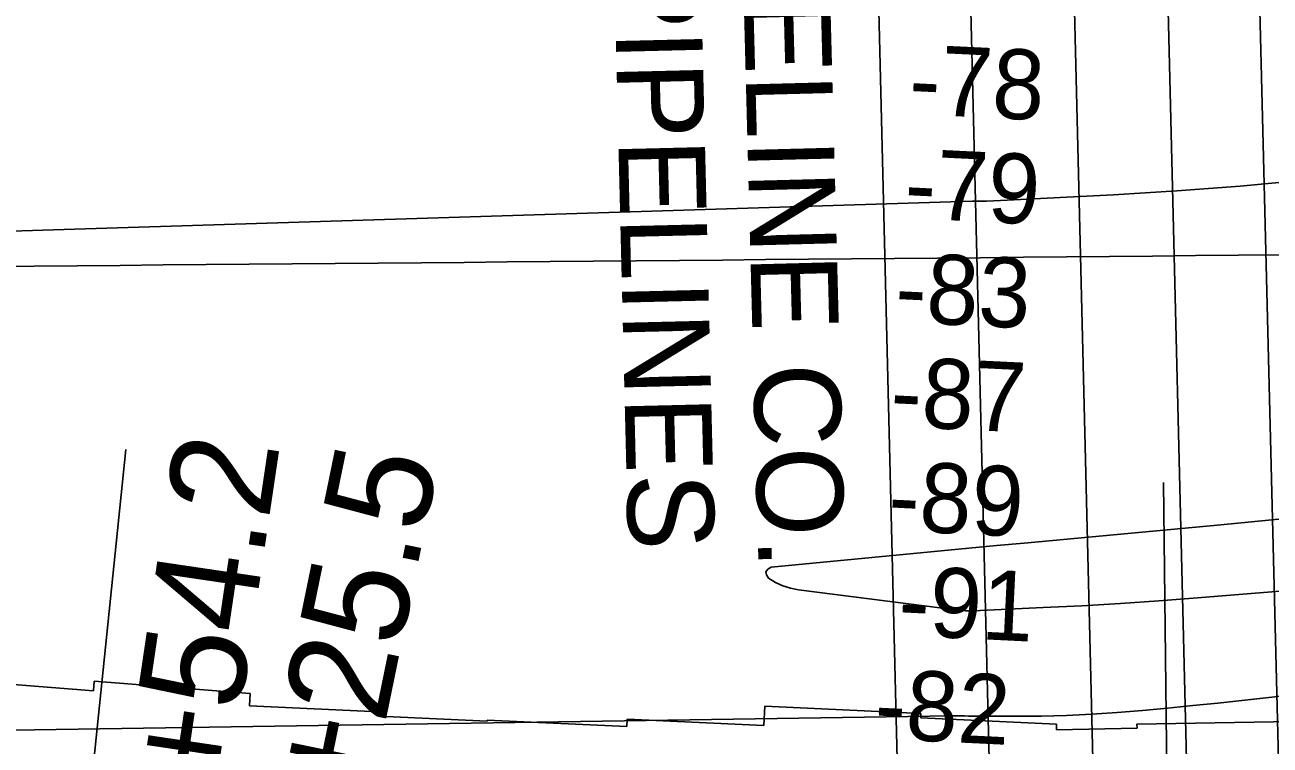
# Model space of a CAD drawing. Extents: x 3567028 to 3605064, y 510945 to 536587.
# Drawn here: x 3595337 to 3596531, y 522149 to 522840 of the extents above; entities that cross this region are included whole.
import ezdxf

# ---------------------------------------------------------------- set-up
doc = ezdxf.new("R2010")
doc.units = 0
for name, color, linetype in [('V-GRID-MAJR', 7, 'Continuous'), ('V-RIVR-RANG', 7, 'Continuous'), ('V-RRAP-RVMT', 7, 'Continuous'), ('V-SURV-IDEN', 7, 'Continuous'), ('V-TOPO-MINR', 7, 'Continuous'), ('V-UTIL-IDEN', 7, 'Continuous'), ('V-UTIL-LINE', 7, 'Continuous')]:
    doc.layers.add(name, color=color, linetype=linetype)

msp = doc.modelspace()

# ---------------------------------------------------------------- linework, layer by layer
at = {"layer": 'V-GRID-MAJR'}
msp.add_spline([(3571178.42, 522409.74700000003), (3576457.305, 522452.36100000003), (3581736.185, 522495.743), (3587015.058, 522539.892), (3592293.9250000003, 522584.81), (3597572.785, 522630.495), (3602851.6380000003, 522676.94800000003), (3602851.639, 522676.94800000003)], degree=3, dxfattribs=at)
at = {"layer": 'V-RIVR-RANG'}
for p, q in [((3595339.3853999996, 521517.887), (3595433.7446999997, 522433.03520000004)), ((3596439.1888999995, 521481.4895), (3596428.5107999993, 522401.4275))]:
    msp.add_line(p, q, dxfattribs=at)
at = {"layer": 'V-RRAP-RVMT'}
for p, q in [((3595402.6210000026, 522201.60000000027), (3595291.205000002, 522210.30400000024)), ((3595403.355000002, 522210.82300000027), (3595402.621000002, 522201.60000000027)), ((3595553.0500000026, 522199.04600000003), (3595403.355000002, 522210.82300000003)), ((3595552.211000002, 522187.1970000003), (3595553.0500000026, 522199.04600000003)), ((3595676.4370000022, 522181.314), (3595552.211000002, 522187.1970000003)), ((3595676.2780000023, 522177.39700000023), (3595676.4370000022, 522181.314)), ((3595780.2470000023, 522172.47200000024), (3595676.2780000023, 522177.39700000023)), ((3596046.4600000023, 522186.93300000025), (3596045.5500000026, 522168.17300000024)), ((3596195.967000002, 522179.88500000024), (3596046.4600000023, 522186.93300000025)), ((3596195.7850000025, 522175.69400000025), (3596195.967000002, 522179.88500000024)), ((3596326.034000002, 522169.556), (3596195.7850000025, 522175.69400000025)), ((3595780.2930000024, 522173.5330000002), (3595780.2470000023, 522172.47200000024)), ((3595914.1120000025, 522167.24400000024), (3595780.2930000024, 522173.5330000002)), ((3595914.4350000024, 522174.37500000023), (3595914.1120000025, 522167.24400000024)), ((3596045.5500000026, 522168.17300000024), (3595914.4350000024, 522174.37500000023)), ((3596325.8220000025, 522164.249), (3596326.034000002, 522169.556)), ((3596403.1650000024, 522165.61100000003), (3596325.8220000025, 522164.249)), ((3596552.8020000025, 522172.20000000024), (3596403.0760000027, 522169.5830000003)), ((3596403.0760000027, 522169.583), (3596403.1650000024, 522165.61100000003))]:
    msp.add_line(p, q, dxfattribs=at)
at = {"layer": 'V-TOPO-MINR'}
for points in [[(3596562.735500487, 522691.53143765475), (3596502.0866634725, 522685.7664912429), (3596441.334084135, 522681.223348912), (3596380.5123432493, 522677.494742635), (3596272.284170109, 522671.95274951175), (3596265.523284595, 522671.66455823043), (3596258.760651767, 522671.45357228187), (3596251.9953979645, 522671.3583943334), (3596245.2283968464, 522671.3404217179), (3595354.1250952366, 522643.3936675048), (3595314.1159471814, 522642.19325842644), (3595274.091312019, 522642.6421349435), (3595234.0563521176, 522644.1905351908), (3595014.9503647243, 522657.19312492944), (3594997.4977807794, 522658.4755877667), (3594980.079978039, 522660.08439670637), (3594962.714347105, 522662.1827247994), (3594945.383497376, 522664.6073989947), (3594087.778503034, 522796.9242134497)], [(3596604.3127843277, 522372.4968887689), (3596483.5528110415, 522360.75494976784), (3596294.862875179, 522343.2989602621), (3596268.3882370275, 522340.83379328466), (3596241.915592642, 522338.34753293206), (3596215.4459389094, 522335.82963251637), (3596188.9782789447, 522333.2906387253), (3596052.471652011, 522320.11347349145), (3596049.191191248, 522318.1375887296), (3596047.392924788, 522315.7774276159), (3596047.817949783, 522312.84085197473), (3596049.7251690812, 522309.51999998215), (3596056.504606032, 522305.53666005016), (3596063.5495110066, 522302.24827141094), (3596070.992618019, 522300.0023097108), (3596078.7011930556, 522298.4512993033), (3596231.748013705, 522279.03477393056), (3596235.306465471, 522278.6754511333), (3596238.869914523, 522278.4375901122), (3596242.4408595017, 522278.3819217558), (3596246.016801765, 522278.4477151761), (3596313.0428656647, 522281.3956161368), (3596350.122884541, 522283.23100912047), (3596387.185940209, 522285.3383280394), (3596424.223551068, 522287.85353586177), (3596461.244198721, 522290.64066961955), (3597490.0717114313, 522373.79482382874)], [(3594231.6922860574, 522250.6321062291), (3594886.706853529, 522175.4205887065), (3594899.8647861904, 522174.0319622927), (3594913.036255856, 522172.80461791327), (3594926.228031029, 522171.8191965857), (3594939.433343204, 522170.99505729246), (3595117.371677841, 522161.5284648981), (3595137.394422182, 522161.061199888), (3595157.3806249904, 522161.38666639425), (3596225.7416546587, 522177.69150739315), (3596229.7483395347, 522177.5706507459), (3596233.755502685, 522177.47447068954), (3596237.7633832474, 522177.4153055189), (3596241.7717420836, 522177.3808169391), (3596287.1341264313, 522177.20001680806), (3596311.4045265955, 522177.4019361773), (3596335.6601976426, 522178.0015614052), (3596359.893775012, 522179.1977454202), (3596384.1126232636, 522180.7916352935), (3596408.3098382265, 522182.79688526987), (3596432.492961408, 522184.9523217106), (3596456.6549469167, 522187.3330378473), (3596480.802840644, 522189.86394044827), (3596659.3178610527, 522209.41524205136)]]:
    msp.add_lwpolyline(points, dxfattribs=at)
at = {"layer": 'V-UTIL-LINE'}
for p, q in [((3596127.342, 524003.859), (3596186.7260000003, 521588.919)), ((3596404.465, 524013.757), (3596463.849, 521598.81700000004)), ((3596315.389, 523984.066), (3596374.773, 521569.125)), ((3596493.541, 523974.168), (3596552.924, 521559.227)), ((3596216.418, 523964.272), (3596275.801, 521549.331))]:
    msp.add_line(p, q, dxfattribs=at)

# ---------------------------------------------------------------- texts
at = {"layer": 'V-RIVR-RANG'}
for s, p in [('-78', (3596183.5916495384, 522755.0125209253)), ('-79', (3596179.3240718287, 522655.102450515)), ('-83', (3596170.3139603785, 522555.42080256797)), ('-87', (3596165.783908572, 522455.5234222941)), ('-89', (3596163.624123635, 522355.51183078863)), ('-91', (3596173.320673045, 522254.92918312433)), ('-82', (3596150.6099085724, 522155.90742229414))]:
    msp.add_text(s, height=67.00000000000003, rotation=357.2425, dxfattribs=at).set_placement(p)
at = {"layer": 'V-SURV-IDEN'}
for s, height, rotation, p in [('3015+54.2', 99.99999999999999, 81.57163689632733, (3595488.399841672, 521809.0634808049)), ('3016+25.5', 99.99999999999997, 78.39976853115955, (3595606.480089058, 521800.54118897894))]:
    msp.add_text(s, height=height, rotation=rotation, dxfattribs=at).set_placement(p)
at = {"layer": 'V-UTIL-IDEN'}
for s, height, rotation, p in [('5-12" GAS PIPELINES', 82.999832, 271.39673458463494, (3595887.9144604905, 523466.55953370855)), ('SHELL PIPELINE CO.', 82.99983199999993, 271.49886152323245, (3596011.3637011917, 523427.5732145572))]:
    msp.add_text(s, height=height, rotation=rotation, dxfattribs=at).set_placement(p)

doc.saveas('drawing.dxf')
